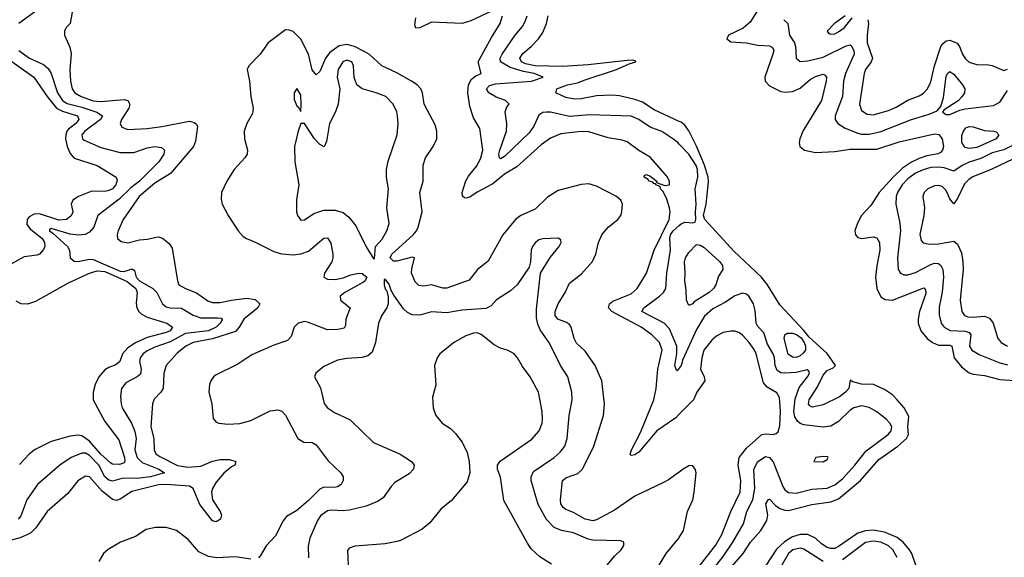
# Model space of a CAD drawing. Header units: inches. Extents: x 1552611 to 1694776, y 811966 to 917215.
# Tile 545 of 549: x 1686567 to 1691693, y 905491 to 908290. Entities that reach past the tile are written whole.
import ezdxf

# ---------------------------------------------------------------- set-up
doc = ezdxf.new("R2010")
doc.units = ezdxf.units.IN
doc.header["$MEASUREMENT"] = 0
doc.layers.add('B6980', color=7, linetype='Continuous')
doc.layers.add('B6990', color=7, linetype='Continuous')

msp = doc.modelspace()

# ---------------------------------------------------------------- linework, layer by layer
at = {"layer": 'B6980', "color": 5}
for points, elevation in [([(1686840.8, 908330), (1686829.2, 908270.8), (1686808.7, 908250), (1686800.3, 908230), (1686799.5, 908210), (1686827.5, 908147.5), (1686834.8, 908114.8), (1686828.6, 908028.6), (1686831.6, 907970), (1686839.3, 907930), (1686853.7, 907910), (1686887.1, 907890), (1686950, 907867.2), (1686990, 907863.4), (1687110, 907874.5), (1687130.1, 907870.1), (1687139.8, 907850), (1687135.4, 907830), (1687096.1, 907770), (1687089.4, 907750), (1687098, 907730), (1687130, 907719), (1687230, 907723.3), (1687306.9, 907733.1), (1687450, 907760.9), (1687475.1, 907755.1), (1687486.4, 907746.4), (1687493.1, 907733.1), (1687482.4, 907657.6), (1687471.3, 907630), (1687351.4, 907488.6), (1687270, 907439), (1687188.3, 907370), (1687104.8, 907250), (1687078.9, 907190), (1687074.1, 907170), (1687076.3, 907150), (1687095.7, 907135.7), (1687130, 907127.6), (1687190, 907143.8), (1687232.7, 907147.3), (1687270, 907156.6), (1687290, 907158.8), (1687310, 907152.3), (1687344.8, 907124.8), (1687360.1, 907100.1), (1687389.1, 906930), (1687396, 906910), (1687430.3, 906890), (1687488, 906868), (1687546.2, 906826.2), (1687570, 906817.8), (1687610, 906817.1), (1687669.9, 906830.1), (1687750, 906839.6), (1687792.5, 906832.5), (1687817, 906810), (1687805.8, 906790), (1687733.4, 906730), (1687710, 906688.5), (1687690, 906666.7), (1687570, 906627.6), (1687470, 906609.9), (1687431.5, 906590), (1687386.8, 906553.2), (1687328.6, 906490), (1687317.5, 906450), (1687313.3, 906370), (1687301.6, 906350), (1687266.3, 906313.7), (1687259, 906290), (1687250.1, 906170), (1687265.9, 906110), (1687266.5, 906050), (1687276.3, 906030), (1687295.6, 906015.6), (1687389, 905969), (1687439.9, 905959.9), (1687510, 905965.3), (1687570, 905990.8), (1687610, 905999.5), (1687659.4, 905999.4), (1687692.8, 905990), (1687687.2, 905970), (1687670, 905961.7), (1687630, 905929.9), (1687590, 905882.3), (1687570.1, 905849.9), (1687565.4, 905830), (1687570, 905790.3), (1687610.2, 905730), (1687616.8, 905710), (1687611.5, 905690), (1687590, 905676.4), (1687570, 905680.9), (1687505.2, 905765.2), (1687470, 905848.4), (1687450, 905860.6), (1687330, 905870.2), (1687290, 905868.8), (1687150, 905833.7), (1687090, 905793), (1687070, 905786.1), (1687050, 905792.1), (1686995.3, 905835.3), (1686930, 905910.6), (1686910, 905912.9), (1686870, 905889.8), (1686816.8, 905823.2), (1686710.2, 905730), (1686650, 905645.3), (1686622.5, 905617.5), (1686568.4, 905591.6), (1686490, 905572.2)], 780), ([(1686644.4, 908330), (1686561.5, 908270)], 760), ([(1689050, 908347.3), (1688916.3, 908283.7), (1688870, 908270.3), (1688710, 908277.9), (1688650, 908247.6), (1688630, 908245), (1688623.4, 908263.4), (1688630, 908298.9)], 780), ([(1690000, 906235.4), (1689982.3, 906217.7), (1689884.4, 906150), (1689790, 906038), (1689770, 906024.4), (1689750, 906021.7), (1689745.5, 906025.5), (1689751.6, 906050), (1689799.5, 906140.5), (1689869, 906310), (1689881.1, 906370), (1689889.1, 906470), (1689910.8, 906570), (1689897.9, 906610), (1689858.3, 906650), (1689802.9, 906690), (1689648.8, 906770), (1689632.2, 906790), (1689638, 906810), (1689655.4, 906824.6), (1689750, 906862), (1689780.7, 906890), (1689830, 906970.3), (1689869.9, 907090), (1689947.6, 907250), (1689953.3, 907290), (1689950.4, 907310), (1689936.4, 907356.4), (1689916.3, 907396.3), (1689903.4, 907410), (1689902, 907422), (1689879.5, 907430), (1689877.6, 907437.6), (1689870, 907435.8), (1689863.5, 907443.5), (1689842.5, 907450), (1689838.4, 907458.4), (1689817.2, 907470), (1689820.5, 907479.5), (1689830, 907483.6), (1689850, 907475.4), (1689883.1, 907450), (1689882, 907442), (1689925.9, 907425.9), (1689949.6, 907430.4), (1689949.7, 907450), (1689935.3, 907475.3), (1689850, 907574.5), (1689790, 907608.1), (1689730, 907653.8), (1689703.5, 907663.5), (1689630, 907674.4), (1689530, 907705.9), (1689490, 907708.4), (1689384.9, 907695.1), (1689330, 907672.7), (1689282.2, 907637.8), (1689155.8, 907524.2), (1689090, 907485), (1689030, 907434.7), (1688948, 907391.9), (1688910, 907366.7), (1688890, 907360.4), (1688882.4, 907362.4), (1688871.3, 907371.3), (1688871, 907390), (1688889.2, 907450.8), (1688903.9, 907476.1), (1688948.9, 907531.1), (1688968.4, 907570), (1688978.7, 907610), (1688962.7, 907722.7), (1688930, 907779.6), (1688910, 907838), (1688899.1, 907910), (1688903, 907950), (1688919.8, 907980.2), (1688942.3, 907997.7), (1688969.6, 908010), (1688953.3, 908070), (1689022.4, 908197.6), (1689069, 908270), (1689080.3, 908310)], 780), ([(1690000, 907642.3), (1689992.7, 907650), (1689967.9, 907670), (1689910, 907707.2), (1689850, 907730.9), (1689790, 907770.4), (1689750, 907787), (1689533.8, 907793.8), (1689430, 907785.3), (1689330, 907808.2), (1689310, 907809), (1689290, 907806.1), (1689270, 907792.2), (1689244.2, 907735.8), (1689219.2, 907700.8), (1689090, 907577.3), (1689070, 907566.2), (1689064, 907570), (1689061.1, 907590), (1689065.7, 907610), (1689102, 907710), (1689102.6, 907750), (1689094.6, 907810), (1689103.3, 907836.7), (1689114.8, 907850), (1689096.4, 907870), (1689047.3, 907887.3), (1689010, 907908.4), (1688996.7, 907930), (1689013.1, 907946.9), (1689044.1, 907955.9), (1689230.8, 907969.2), (1689291.3, 907990), (1689245.1, 908010), (1689190, 908020.6), (1689121, 908041), (1689069.4, 908070), (1689068, 908090), (1689079.4, 908110), (1689145.9, 908210), (1689185.3, 908254.7), (1689199.1, 908280.9), (1689208.6, 908310)], 760), ([(1690000, 907760.4), (1689870, 907820.6), (1689810, 907860.4), (1689770, 907874.8), (1689690, 907893), (1689650, 907896.6), (1689570, 907893.3), (1689490, 907877.3), (1689456.1, 907876.1), (1689410, 907884.7), (1689358.4, 907910), (1689363.6, 907930), (1689418.7, 907950), (1689470, 907960.5), (1689510, 907977.4), (1689673.8, 908030), (1689739.7, 908060.3), (1689774.5, 908070), (1689774, 908074), (1689758.9, 908078.9), (1689730, 908078.3), (1689525.9, 908054.1), (1689393.2, 908046.8), (1689250, 908050.4), (1689200.6, 908060.6), (1689179.7, 908070), (1689169.9, 908090.1), (1689186.2, 908113.8), (1689230, 908150.1), (1689267.9, 908190), (1689290, 908223.2), (1689310.3, 908270), (1689317.9, 908310)], 740), ([(1690000, 905935), (1689945.3, 905894.7), (1689919.3, 905880.7), (1689770, 905808.5), (1689663.2, 905736.8), (1689570, 905685.9), (1689550, 905681.3), (1689510, 905689.5), (1689450, 905724.8), (1689410, 905739.5), (1689395.9, 905750), (1689384.6, 905770), (1689381.5, 905790), (1689392, 905890), (1689412.8, 905907.2), (1689473.2, 905926.8), (1689496.5, 905950), (1689555.8, 906070), (1689606.3, 906230), (1689611.9, 906290), (1689598, 906410), (1689562.2, 906490), (1689510, 906564.4), (1689466.3, 906606.3), (1689453.7, 906630), (1689438.3, 906690), (1689430, 906702.2), (1689414.3, 906714.3), (1689367.8, 906730), (1689354.1, 906750), (1689355.1, 906770), (1689369.9, 906810), (1689406.7, 906870), (1689430, 906918), (1689492.4, 906967.6), (1689548.3, 907031.7), (1689566.9, 907070), (1689580.9, 907130), (1689597.8, 907170), (1689630, 907209.3), (1689681.3, 907250), (1689696.1, 907270), (1689702.4, 907290), (1689704.5, 907330), (1689696, 907350), (1689673.7, 907370), (1689570, 907423.4), (1689530, 907435.9), (1689490, 907431.5), (1689370, 907401), (1689314.6, 907365.4), (1689250, 907303), (1689176.1, 907270), (1689147.9, 907250), (1689082.1, 907170), (1689006.5, 907033.5), (1688950, 906988.6), (1688906.2, 906933.8), (1688790, 906892.1), (1688770, 906892), (1688710, 906909.9), (1688670, 906902.3), (1688645.3, 906905.3), (1688624.9, 906924.9), (1688607.1, 906970), (1688607.6, 906992.4), (1688621.6, 907050), (1688610, 907053.9), (1688530, 907032.6), (1688512.1, 907032.1), (1688496.1, 907050), (1688505, 907070), (1688614.7, 907170), (1688631.8, 907190), (1688641.4, 907210), (1688662.1, 907290), (1688649.9, 907389.9), (1688667, 907450), (1688667.3, 907532.7), (1688679.8, 907570), (1688719.8, 907630), (1688738, 907670), (1688739, 907710), (1688730, 907742), (1688673, 907850), (1688664.5, 907910), (1688654.4, 907930), (1688636.2, 907950), (1688605.9, 907970), (1688530, 908013.2), (1688452.4, 908050), (1688387.9, 908107.9), (1688363.3, 908123.3), (1688310, 908149.9), (1688270, 908161.4), (1688230, 908154.4), (1688181.4, 908118.6), (1688159.5, 908090), (1688130, 908021.1), (1688110, 908002.6), (1688090, 908029.6), (1688071.1, 908110), (1688030, 908188.2), (1687990, 908228), (1687970, 908235.9), (1687950, 908236.4), (1687860.3, 908170), (1687818.9, 908110), (1687759.3, 908050), (1687750.4, 908030), (1687763.9, 907970), (1687770.9, 907890), (1687782.5, 907830), (1687778, 907802), (1687749.2, 907750), (1687735.5, 907710), (1687736.9, 907670), (1687752.6, 907610), (1687750.3, 907590), (1687738.9, 907570), (1687683.5, 907510), (1687645.2, 907450), (1687617.8, 907390), (1687614.9, 907354.9), (1687621.5, 907330), (1687651.6, 907270), (1687703.6, 907190), (1687730, 907161.1), (1687748, 907150), (1687790, 907134.3), (1687890, 907083.2), (1687930, 907071.6), (1687990, 907066.1), (1688030, 907070.1), (1688070, 907085.3), (1688150, 907152.2), (1688170, 907154.3), (1688186.4, 907126.4), (1688197.9, 907070), (1688197.8, 907050), (1688191.3, 907030), (1688153.8, 906970), (1688150.2, 906950), (1688170, 906938.6), (1688210, 906938), (1688250, 906945.5), (1688290, 906962), (1688330, 906970), (1688350, 906969.4), (1688373.7, 906950), (1688365.5, 906930), (1688356.5, 906923.5), (1688260.1, 906870), (1688234.6, 906850), (1688237.7, 906830), (1688287.8, 906790), (1688265.1, 906730), (1688263, 906697), (1688255.5, 906684.5), (1688223.7, 906676.3), (1688170, 906675), (1688070, 906714.3), (1688050, 906718.2), (1688017.1, 906710), (1687996.5, 906690), (1687979.3, 906640.7), (1687960.3, 906619.7), (1687890, 906595.2), (1687775.2, 906544.8), (1687702.9, 906497.1), (1687590, 906440.9), (1687576, 906430), (1687562.2, 906410), (1687554.7, 906390), (1687551.3, 906350), (1687567.9, 906290), (1687573.4, 906213.4), (1687590, 906194.6), (1687602.8, 906190), (1687650, 906184.8), (1687713.1, 906186.9), (1687770, 906203.2), (1687870, 906253.7), (1687910, 906259), (1687931.6, 906251.6), (1687950.2, 906230.2), (1688014.4, 906110), (1688046.8, 906090), (1688090, 906089.1), (1688110, 906076.1), (1688173.4, 905993.4), (1688238.7, 905930), (1688250.4, 905910), (1688250.4, 905890), (1688240.4, 905870), (1688222.2, 905857.8), (1688205.7, 905854.3), (1688150, 905856), (1688130, 905846.3), (1688070, 905786.3), (1688010, 905735.3), (1687956.3, 905703.7), (1687938.8, 905681.2), (1687897.8, 905602.2), (1687850, 905551.1), (1687820.1, 905499.9), (1687810, 905488.4)], 820), ([(1686471.9, 908110), (1686640.3, 907990), (1686710.6, 907890), (1686759, 907830), (1686790, 907813.1), (1686868.5, 907790), (1686875.2, 907770), (1686858.9, 907750), (1686820, 907720), (1686811.9, 907710), (1686806.2, 907690), (1686805.8, 907670), (1686814.3, 907630), (1686830, 907593.4), (1686849.6, 907569.6), (1686970.1, 907530.1), (1687068.5, 907470), (1687074, 907454), (1687067.5, 907430), (1687050.1, 907410), (1687030, 907400.2), (1687010, 907395.5), (1686942.8, 907397.2), (1686872.9, 907370), (1686842.8, 907350), (1686835.4, 907330), (1686843.2, 907290), (1686840.1, 907279.9), (1686833.3, 907266.7), (1686810.1, 907249.9), (1686770, 907246.2), (1686670, 907278.5), (1686642.5, 907277.5), (1686616.5, 907263.5), (1686605.5, 907250), (1686604.5, 907224.5), (1686620.7, 907200.7), (1686683.8, 907150), (1686696.4, 907130), (1686696.8, 907110), (1686690, 907093.3), (1686670.2, 907070), (1686656.5, 907063.5), (1686590, 907054.5), (1686490, 907000.3)], 740), ([(1686562.2, 908130), (1686618.2, 908090), (1686690, 908056.3), (1686715.6, 908035.6), (1686730.5, 908010.5), (1686763.7, 907910), (1686790, 907869.3), (1686814.3, 907854.3), (1686890, 907834.4), (1686967.7, 907807.7), (1686997.4, 907790), (1686987, 907770), (1686906.2, 907710), (1686890.2, 907690), (1686893.8, 907670), (1686902.7, 907662.7), (1686990, 907624.8), (1687090, 907598.2), (1687161.2, 907598.8), (1687230, 907623.6), (1687270, 907629.5), (1687305.1, 907625.1), (1687321.1, 907610), (1687317.4, 907590), (1687291.3, 907550), (1687190.1, 907450), (1687145.6, 907414.4), (1687084.7, 907355.3), (1686974, 907270), (1686953.2, 907210), (1686930, 907184.1), (1686907.9, 907172.1), (1686872.5, 907167.5), (1686830, 907173.5), (1686730, 907202.8), (1686722, 907198), (1686721.2, 907190), (1686738.9, 907178.9), (1686815, 907110), (1686826, 907090), (1686830.4, 907050), (1686850, 907033.4), (1686870.2, 907030.2), (1686930, 907042.6), (1686950, 907040.9), (1687090, 906981.1), (1687110, 906979), (1687153, 906993), (1687163.7, 906983.7), (1687173.1, 906950), (1687190, 906930.4), (1687259.1, 906890), (1687281, 906870), (1687310.6, 906810.6), (1687330, 906795.7), (1687350.1, 906790.1), (1687410, 906787.8), (1687470, 906751.1), (1687510, 906737.3), (1687597.8, 906737.8), (1687615.5, 906735.5), (1687622.3, 906730), (1687610.8, 906710), (1687589.5, 906690), (1687550.2, 906670), (1687430, 906656.2), (1687350, 906613.5), (1687270, 906584.6), (1687230, 906565.2), (1687208.8, 906550), (1687194.4, 906530), (1687190.7, 906510), (1687199.5, 906470), (1687195.5, 906444.5), (1687179, 906430), (1687120.1, 906399.9), (1687097.2, 906370), (1687092, 906330), (1687095.4, 906290), (1687100.6, 906270), (1687148.9, 906188.9), (1687165.8, 906145.8), (1687173.4, 906110), (1687165.8, 906050), (1687177.6, 906010), (1687205, 905985), (1687291.6, 905950), (1687320.9, 905930), (1687248.4, 905910), (1687190, 905903.5), (1687098.6, 905901.4), (1687050, 905887), (1687030, 905892.3), (1687010, 905909.5), (1686978.1, 905970), (1686930, 906021.5), (1686910, 906033.2), (1686890, 906034), (1686834.4, 906010), (1686775.2, 905970), (1686659.7, 905870), (1686603.9, 905790), (1686572.9, 905707.1), (1686559.3, 905690)], 760), ([(1690000, 906475.8), (1689990, 906462), (1689986.1, 906466.1), (1689977.6, 906490), (1689988.8, 906551.2), (1689988.5, 906590), (1689950, 906681.3), (1689921.3, 906710), (1689806, 906770), (1689816.1, 906790), (1689898.5, 906850), (1689918.4, 906870), (1689929.9, 906890), (1689936.7, 906970), (1689955.4, 907090), (1689951, 907150), (1689954.6, 907170), (1689968.9, 907191.1), (1690000, 907218.9)], 760), ([(1689610, 905431.7), (1689663, 905497), (1689698, 905530), (1689712.3, 905552.3), (1689712.7, 905570), (1689697, 905577), (1689550, 905579.5), (1689525.7, 905585.7), (1689450, 905618.5), (1689387.3, 905630), (1689350, 905645.7), (1689310, 905687.7), (1689266.2, 905766.2), (1689229.3, 905890), (1689229.9, 905910.1), (1689242.6, 905937.4), (1689348.7, 906010), (1689381.4, 906038.6), (1689405, 906070), (1689417.8, 906110), (1689427.7, 906230), (1689443.9, 906310), (1689441.7, 906350), (1689419.9, 906430), (1689382.8, 906490), (1689325.1, 906605.1), (1689276, 906676), (1689264.3, 906704.3), (1689258, 906738), (1689257.7, 906782.3), (1689278.7, 906970), (1689328.6, 907051.4), (1689376.2, 907110), (1689386, 907130), (1689384, 907144), (1689370, 907152.3), (1689290, 907149.7), (1689270, 907143), (1689252.7, 907130), (1689236.4, 907110), (1689229.1, 907090.9), (1689226.7, 907030), (1689219.2, 907000.8), (1689156.4, 906910), (1689122, 906878), (1689050, 906831.3), (1689020.6, 906799.4), (1688993.9, 906786.1), (1688870, 906778.5), (1688790, 906763.7), (1688710, 906769.8), (1688650, 906752), (1688610, 906753.4), (1688585.5, 906765.5), (1688565, 906785), (1688515.3, 906855.3), (1688500.8, 906880.8), (1688490, 906913.2), (1688470, 906939.3), (1688463.8, 906936.2), (1688464.2, 906910), (1688470, 906886.8), (1688477.6, 906877.6), (1688484.6, 906844.6), (1688484.6, 906810), (1688478.9, 906790), (1688450, 906747.6), (1688435, 906710), (1688419.7, 906610), (1688401.1, 906558.9), (1688379.3, 906540.7), (1688350, 906530.8), (1688270, 906526.8), (1688221.8, 906518.2), (1688150, 906483.9), (1688108.5, 906450), (1688102, 906430), (1688132.5, 906372.5), (1688152, 906292), (1688168.8, 906270), (1688205.6, 906245.6), (1688286.6, 906206.6), (1688408, 906088), (1688547.7, 906027.7), (1688606, 905990), (1688620.4, 905970), (1688617.1, 905950), (1688594.5, 905925.5), (1688519.8, 905880.2), (1688500.1, 905859.9), (1688458.7, 905801.3), (1688430, 905781.4), (1688370, 905757.8), (1688283, 905737), (1688250, 905732.3), (1688190, 905736.2), (1688170, 905733.1), (1688133.3, 905706.7), (1688117.7, 905682.3), (1688077.6, 905590), (1688068.2, 905548.2), (1688070.9, 905489.1)], 840), ([(1686546.7, 906826.7), (1686572.6, 906812.6), (1686610, 906810.1), (1686650, 906825.2), (1686820.8, 906919.2), (1686930, 906970.7), (1686970, 906983.1), (1687010, 906978.3), (1687126.3, 906926.3), (1687171.3, 906890), (1687178.8, 906870), (1687173.8, 906813.8), (1687177.1, 906790), (1687186.8, 906770), (1687198.9, 906758.9), (1687230, 906741.5), (1687332.4, 906710), (1687361.5, 906690), (1687350, 906669.9), (1687330, 906660.8), (1687230, 906635.7), (1687170, 906607.6), (1687130, 906581.3), (1687101.5, 906550), (1687088.4, 906510), (1687067, 906493), (1687030, 906479.4), (1687010, 906466.6), (1686978.2, 906430), (1686959.1, 906390), (1686948.5, 906350), (1686949.6, 906310), (1687010, 906197.6), (1687083.1, 906103.1), (1687112.2, 906010), (1687114.4, 905990), (1687110, 905982.2), (1687085.7, 905974.3), (1687050, 905976), (1687041.1, 905981.1), (1686990, 906027.6), (1686930, 906096), (1686890, 906123.5), (1686870, 906127.7), (1686830, 906121.4), (1686730, 906094.5), (1686646.9, 906053.1), (1686617.6, 906030), (1686566.1, 905973.9)], 740), ([(1689335.1, 905455.1), (1689274.2, 905494.2), (1689230, 905535.4), (1689210, 905564.2), (1689086.5, 905786.5), (1689070, 905908.7), (1689055.1, 905950), (1689054, 905970), (1689068.3, 905991.7), (1689233.9, 906106.1), (1689271.7, 906150), (1689286.6, 906190), (1689288.7, 906210), (1689287.4, 906250), (1689267.8, 906350), (1689225.1, 906430), (1689184.3, 906484.3), (1689159.2, 906530), (1689140.5, 906550), (1689110, 906567.6), (1689070, 906579.8), (1689037.1, 906597.2), (1688970, 906651.6), (1688950, 906659), (1688930, 906658.3), (1688890, 906643.7), (1688830, 906610.7), (1688754, 906550), (1688740.2, 906530), (1688725.9, 906490), (1688732.8, 906387.2), (1688715.9, 906324.1), (1688719.3, 906270), (1688732.7, 906230), (1688765.5, 906190), (1688810, 906161.3), (1688836.3, 906136.3), (1688870.2, 906090.2), (1688895.9, 906035.9), (1688907.2, 905990), (1688910.2, 905930), (1688895.7, 905884.3), (1688814.1, 905785.9), (1688758.6, 905741.4), (1688702.6, 905670), (1688661.7, 905638.3), (1688550, 905578.9), (1688530, 905572.6), (1688470, 905561.7), (1688311.8, 905548.2), (1688281.6, 905538.4), (1688273.2, 905526.8), (1688276.5, 905450)], 860), ([(1687770, 905481.5), (1687690, 905494), (1687591.6, 905488.5), (1687550, 905495.3), (1687500.1, 905520.1), (1687443.9, 905583.9), (1687382.4, 905630), (1687330, 905646.5), (1687273.9, 905646.1), (1687224.9, 905635.1), (1687170, 905599.8), (1687092.4, 905570), (1687027.6, 905532.4), (1687003.6, 905510), (1686979, 905470)], 820), ([(1689895.9, 905450), (1689933.2, 905510), (1689997.7, 905590), (1690000, 905593.8)], 820)]:
    msp.add_lwpolyline(points, dxfattribs=dict(at, elevation=elevation))
at = {"layer": 'B6980', "color": 5, "elevation": 840}
for points in [[(1688270, 908078.9), (1688248.4, 908070), (1688224.4, 908030), (1688219.2, 907990), (1688233, 907930), (1688224, 907850), (1688211, 907810), (1688178.9, 907750), (1688164, 907656), (1688151.7, 907628.3), (1688130, 907640.7), (1688101.1, 907670), (1688050, 907749.4), (1688030, 907748.7), (1688016.4, 907710), (1687998, 907630), (1687999, 907550), (1688020.3, 907430), (1688008.5, 907351.5), (1688008.7, 907290), (1688012.7, 907270), (1688030, 907246), (1688050, 907248.5), (1688098.3, 907281.7), (1688150, 907298.2), (1688210, 907298.6), (1688250, 907285.5), (1688281.2, 907261.2), (1688316.4, 907216.4), (1688370, 907108), (1688410, 907044), (1688413.4, 907046.6), (1688418.4, 907110), (1688453.5, 907146.5), (1688477.6, 907190), (1688490.6, 907229.4), (1688478, 907310), (1688486.2, 907410), (1688476.5, 907470), (1688476.5, 907510), (1688486, 907554), (1688531.9, 907690), (1688537.4, 907750), (1688533.6, 907790), (1688529.8, 907810), (1688510.6, 907850.6), (1688473.6, 907890), (1688422.7, 907910), (1688350.6, 907930.6), (1688321.3, 907950), (1688308.6, 907988.6), (1688304.7, 908050), (1688295.8, 908070)], [(1688010, 907932.3), (1687996.3, 907910), (1687995.2, 907875.2), (1688010, 907841), (1688016.8, 907836.8), (1688030, 907812), (1688033, 907847), (1688030, 907898)]]:
    msp.add_lwpolyline(points, close=True, dxfattribs=at)
at = {"layer": 'B6990', "color": 5}
for points, elevation in [([(1690428.3, 908370), (1690370, 908276.9), (1690334.1, 908245.9), (1690257.2, 908210), (1690247.8, 908190), (1690270, 908174.3), (1690349.4, 908169.4), (1690410, 908157.1), (1690470, 908153.8), (1690485.8, 908145.8), (1690493.4, 908130), (1690488.4, 908110), (1690446.9, 907990), (1690447.9, 907970), (1690470, 907944.8), (1690530, 907916.2), (1690552.6, 907912.6), (1690590, 907916.9), (1690630, 907933.7), (1690681.8, 907978.2), (1690710, 907994.6), (1690750, 908006.2), (1690760.4, 908000.4), (1690766.8, 907990), (1690765, 907970), (1690741.7, 907870), (1690644.4, 907710), (1690627.8, 907670), (1690625.4, 907650), (1690629.1, 907630), (1690652.9, 907610), (1690710, 907599.2), (1690810, 907603), (1690890, 907616.6), (1691030, 907615.5), (1691146.1, 907653.9), (1691330, 907696.5), (1691351.6, 907691.6), (1691368.6, 907670), (1691376, 907630), (1691371.3, 907610), (1691361, 907599), (1691348.8, 907591.2), (1691290, 907581.4), (1691250, 907568), (1691210, 907549), (1691163.6, 907516.4), (1691113.5, 907470), (1691041.3, 907390), (1690997.8, 907322.2), (1690949.6, 907270), (1690928.3, 907230), (1690914.9, 907190), (1690918, 907170), (1690930, 907156.3), (1690950.5, 907150.5), (1691010, 907160.2), (1691030, 907154.2), (1691043.7, 907130), (1691045.2, 907090), (1691028.5, 907008.5), (1691021.9, 906950), (1691029, 906890), (1691050, 906847.9), (1691072.9, 906832.9), (1691110, 906829.7), (1691273.6, 906893.6), (1691283.2, 906883.2), (1691284.7, 906864.7), (1691251.8, 906770), (1691244.4, 906730), (1691245.3, 906710), (1691259.1, 906670), (1691291.4, 906630), (1691318.4, 906610), (1691350, 906594.6), (1691410, 906594.6), (1691419.3, 906590), (1691432.6, 906530), (1691470, 906482), (1691510, 906452.1), (1691530, 906444.8), (1691590, 906438.3), (1691670, 906416.6), (1691825.6, 906405.6)], 740), ([(1690864.2, 908310), (1690809.2, 908270.8), (1690770.3, 908230), (1690778.9, 908218.9), (1690790, 908214), (1690810, 908216.8), (1690835.7, 908230), (1690860.2, 908250), (1690900.2, 908299.8)], 780), ([(1690545.5, 908290), (1690566.7, 908270), (1690575.4, 908210), (1690599.8, 908170), (1690606.5, 908150), (1690609.3, 908090), (1690630, 908072.4), (1690670, 908075.9), (1690750, 908095.1), (1690870, 908154.4), (1690890, 908159), (1690895.2, 908155.2), (1690909.5, 908130), (1690911.3, 908110), (1690865.6, 908010), (1690856.4, 907970), (1690850.6, 907890), (1690811.8, 907790), (1690813.2, 907770), (1690826.3, 907750), (1690864.9, 907724.9), (1690930, 907699.4), (1690950, 907693.8), (1690990, 907693.6), (1691050, 907708.1), (1691210, 907771), (1691302, 907798), (1691344.2, 907815.8), (1691362.4, 907837.6), (1691375.6, 907884.4), (1691390, 907994.9), (1691397.2, 908010), (1691410, 908020.6), (1691430, 908005.7), (1691475.5, 907950), (1691486.9, 907930), (1691485.4, 907910), (1691472.3, 907887.7), (1691452.9, 907867.1), (1691379.3, 907820.7), (1691370.6, 907810), (1691381.2, 907801.2), (1691390, 907796.4), (1691410, 907796.1), (1691461.4, 907818.6), (1691490, 907825.9), (1691636.5, 907843.5), (1691670, 907860.2), (1691710, 907920.9)], 760), ([(1690982.7, 908290), (1690985.4, 908270), (1690978.6, 908210), (1690979.2, 908170), (1691007.1, 908090), (1691000.1, 908070), (1690970.7, 908030), (1690962.9, 908010), (1690939.3, 907850), (1690950, 907817.6), (1690978.1, 907798.1), (1691010, 907795.2), (1691090, 907816.4), (1691130, 907834.1), (1691190, 907870.8), (1691250, 907893.4), (1691273, 907907), (1691293.1, 907930), (1691310, 907967.2), (1691329, 908050), (1691363.2, 908150), (1691370, 908162.3), (1691390, 908180.1), (1691410, 908183.2), (1691447.8, 908167.8), (1691460.2, 908150), (1691475, 908110), (1691490, 908087.6), (1691510, 908068.8), (1691550, 908056.2), (1691610, 908055.8), (1691630, 908051.4), (1691690, 908025.8), (1691710, 908033)], 780), ([(1690261.8, 905430), (1690333.1, 905510), (1690371.5, 905570), (1690424.7, 905630), (1690457.4, 905682.6), (1690462, 905710), (1690451.6, 905770), (1690463, 905790), (1690470, 905794.4), (1690500.9, 905760.9), (1690524.8, 905744.8), (1690550, 905735.6), (1690570, 905734.9), (1690690, 905766.7), (1690790, 905779), (1690830, 905796.1), (1690944.4, 905890), (1691040.1, 905999.9), (1691138.9, 906070), (1691182.9, 906110), (1691193.4, 906130), (1691190.7, 906170), (1691195.3, 906224.7), (1691170.9, 906270), (1691135.7, 906310), (1691110, 906336.7), (1691070, 906365.2), (1691011.8, 906390), (1690950, 906393.1), (1690904.1, 906404.1), (1690890, 906412.4), (1690883.9, 906370), (1690866.5, 906350), (1690834.4, 906325.6), (1690750, 906284.3), (1690693.1, 906273.1), (1690680.2, 906280.2), (1690673.3, 906290), (1690676.6, 906310), (1690720.8, 906379.2), (1690750, 906439.2), (1690770, 906463.3), (1690802.5, 906477.5), (1690814.5, 906490), (1690770, 906551.3), (1690676.7, 906636.7), (1690650, 906671.7), (1690524.8, 906804.8), (1690459.4, 906910), (1690429.3, 906950), (1690285.1, 907085.1), (1690133.9, 907250), (1690127.5, 907270), (1690140.5, 907330), (1690153.5, 907446.5), (1690151.3, 907470), (1690132.9, 907533), (1690090.8, 907630.8), (1690050, 907711.9), (1690030, 907740.7), (1690010, 907755.8), (1690000, 907760.4)], 740), ([(1690000, 907218.9), (1690010, 907227.8), (1690030, 907236.6), (1690070, 907231.7), (1690083.6, 907236.4), (1690086.5, 907250), (1690084.8, 907290), (1690089.5, 907330), (1690083.1, 907410), (1690096.8, 907470), (1690095.6, 907510), (1690088, 907530), (1690050, 907589.3), (1690000, 907642.3)], 760), ([(1691742.1, 907637.9), (1691690, 907612.7), (1691630, 907596.9), (1691570, 907566.8), (1691510, 907547.4), (1691472.8, 907530), (1691430, 907502.2), (1691379, 907519), (1691350, 907522.5), (1691310, 907520.3), (1691270, 907509), (1691230, 907490.7), (1691190, 907461.6), (1691160.6, 907430), (1691136.1, 907390), (1691129.1, 907370), (1691128.5, 907330), (1691149.6, 907230), (1691153.3, 907190), (1691137, 907050), (1691140.7, 906990), (1691152.7, 906970), (1691170, 906961.8), (1691190, 906961.5), (1691230, 906974.5), (1691310, 907016.1), (1691330, 907021.7), (1691350, 907020.5), (1691362.7, 907010), (1691372.5, 906990), (1691376.7, 906950), (1691368.6, 906871.4), (1691353.8, 906793.8), (1691353.1, 906753.1), (1691364.6, 906710), (1691379.3, 906690), (1691411.8, 906671.8), (1691488.4, 906668.4), (1691510, 906660.9), (1691519.5, 906650), (1691512.2, 906590), (1691523.8, 906570), (1691565.5, 906545.5), (1691670, 906503), (1691710, 906492.9)], 760), ([(1691776.7, 907583.3), (1691628.1, 907511.9), (1691528.9, 907471.1), (1691510, 907460.1), (1691485.2, 907434.8), (1691450, 907359), (1691430, 907330.8), (1691410, 907357.2), (1691390, 907400.2), (1691370, 907421.6), (1691350, 907426.9), (1691330, 907425), (1691294.6, 907410), (1691275.3, 907390), (1691269.1, 907370), (1691277.6, 907310), (1691273.5, 907270), (1691252.3, 907172.3), (1691260.1, 907140.1), (1691270, 907128.1), (1691301.6, 907121.6), (1691350, 907122.3), (1691430, 907136.5), (1691450, 907122), (1691470, 907075.5), (1691477.5, 907030), (1691477.9, 906990), (1691463.4, 906830), (1691471.5, 906770), (1691486.5, 906750), (1691503.7, 906743.7), (1691530, 906740.6), (1691590, 906746.5), (1691616.6, 906736.6), (1691635.1, 906710), (1691659.3, 906630), (1691676.5, 906610), (1691710, 906590.8)], 780), ([(1690010, 905216.1), (1690230, 905495.4), (1690280.3, 905570), (1690334.3, 905665.7), (1690352.1, 905730), (1690383.4, 905790), (1690394.9, 905850), (1690389.5, 905950), (1690410, 905990.1), (1690450, 906015), (1690471.3, 906010), (1690490, 905988.9), (1690539.5, 905859.5), (1690550, 905842.7), (1690570, 905828.9), (1690610, 905825.1), (1690690, 905844.9), (1690770, 905850.6), (1690810, 905868.3), (1690850, 905900.4), (1690915, 905970), (1690974.2, 906045.8), (1691088.6, 906130), (1691103.4, 906150), (1691107.6, 906170), (1691096.8, 906190), (1691077.9, 906210), (1691030, 906249.2), (1690990, 906271.5), (1690950, 906280.2), (1690910, 906268.6), (1690890, 906256.7), (1690830, 906198.3), (1690790, 906172.9), (1690750, 906168.6), (1690650, 906180.9), (1690630, 906187.7), (1690617.6, 906197.6), (1690602.5, 906222.5), (1690596.8, 906250), (1690604.8, 906315.2), (1690625.1, 906374.9), (1690668.4, 906430), (1690679, 906450), (1690677.1, 906457.1), (1690670, 906466.4), (1690666.9, 906466.9), (1690610, 906454), (1690550, 906449.9), (1690530, 906451.3), (1690510, 906463), (1690499.2, 906490), (1690496.7, 906530), (1690490.3, 906550), (1690460.8, 906600.8), (1690440.2, 906660.2), (1690410, 906692), (1690400.5, 906710), (1690395.6, 906775.6), (1690387, 906810), (1690362.6, 906850), (1690350, 906860.4), (1690330, 906866.4), (1690290, 906852.3), (1690240.8, 906819.2), (1690176, 906784), (1690132.7, 906747.3), (1690090, 906676.2), (1690019.7, 906520.3), (1690010, 906489.6), (1690000, 906475.8)], 760), ([(1690110, 905449.6), (1690190, 905551.9), (1690222.5, 905610), (1690269.9, 905730.1), (1690318, 905830), (1690320.7, 905890), (1690306.9, 905970), (1690313.4, 906010), (1690350, 906058.5), (1690429.8, 906130), (1690450, 906133.6), (1690490, 906131), (1690504.9, 906135.1), (1690515.9, 906144.1), (1690524.1, 906175.9), (1690527.9, 906250), (1690522.2, 906322.2), (1690507.8, 906347.8), (1690457.6, 906377.6), (1690439.9, 906399.9), (1690400.2, 906550), (1690390, 906573.7), (1690365, 906610), (1690330, 906646.8), (1690310, 906661.2), (1690290, 906668), (1690270, 906668.2), (1690230, 906660.7), (1690196.6, 906643.4), (1690170, 906621.6), (1690129, 906570), (1690118.3, 906530), (1690111.6, 906470), (1690130.2, 906430), (1690133.5, 906410), (1690092.3, 906350), (1690074.4, 906310), (1690000, 906235.4)], 780), ([(1690000, 905593.8), (1690022.5, 905630), (1690044, 905730), (1690070.6, 905790), (1690079, 905830), (1690088.4, 905930), (1690083.5, 905950), (1690069.6, 905969.6), (1690050, 905966.9), (1690020.4, 905950), (1690000, 905935)], 820), ([(1691231.7, 905450), (1691211.4, 905510), (1691199.7, 905530), (1691167, 905570), (1691134.7, 905594.7), (1691070, 905621.6), (1691010, 905632.6), (1690970, 905628.3), (1690930, 905615.9), (1690830, 905547), (1690810, 905537.7), (1690790, 905536.6), (1690770, 905542.9), (1690741.4, 905561.4), (1690709.9, 905590), (1690670, 905609.6), (1690630, 905609.9), (1690590, 905598.4), (1690548.7, 905571.3), (1690507.3, 905532.7), (1690452.1, 905447.9)], 740), ([(1690749.3, 905469.3), (1690650, 905533.1), (1690630, 905539.3), (1690592.8, 905530), (1690569.1, 905510), (1690503.5, 905396.5)], 760), ([(1691135, 905490), (1691112.9, 905530), (1691090.5, 905550), (1691050, 905569.5), (1691010, 905575.2), (1690970, 905567.3), (1690850, 905477.8)], 760)]:
    msp.add_lwpolyline(points, dxfattribs=dict(at, elevation=elevation))
for points, elevation in [([(1691510, 907619.1), (1691490, 907624.4), (1691478.1, 907638.1), (1691472.1, 907650), (1691472.5, 907687.5), (1691479.9, 907710), (1691492.4, 907727.6), (1691510, 907734.4), (1691530, 907732.4), (1691590, 907713.5), (1691638, 907710), (1691650, 907706), (1691664.4, 907690), (1691650.3, 907670), (1691550, 907624.9)], 740), ([(1690050, 906802.7), (1690037.6, 906830), (1690036.8, 906883.2), (1690029.4, 906930), (1690031.9, 906970), (1690027.5, 907030), (1690032.6, 907050), (1690050, 907078), (1690090, 907119.1), (1690110, 907116.5), (1690130, 907104.2), (1690210, 907031.7), (1690226, 907010), (1690227.5, 906990), (1690205.1, 906954.9), (1690191.1, 906910), (1690179.1, 906890), (1690157.1, 906870), (1690078.4, 906821.6), (1690070, 906809.8)], 740), ([(1690610, 906530.8), (1690590, 906532.7), (1690567.9, 906547.9), (1690546.6, 906630), (1690550.9, 906649.1), (1690562.3, 906657.7), (1690590, 906658.5), (1690611, 906651), (1690634.5, 906634.5), (1690650.1, 906610.1), (1690657.5, 906590), (1690657.3, 906570), (1690646.6, 906553.4), (1690630, 906540.2)], 740), ([(1690750, 906015.6), (1690712, 906010), (1690702, 905990), (1690750, 905988.8), (1690770, 906001), (1690776, 906010), (1690773.3, 906013.3)], 780)]:
    msp.add_lwpolyline(points, close=True, dxfattribs=dict(at, elevation=elevation))

doc.saveas('drawing.dxf')
